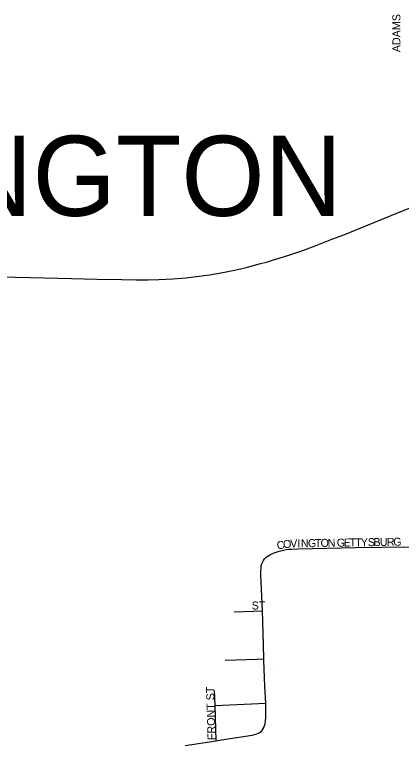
# Model space of a CAD drawing. Extents: x -87 to 2145, y -2128 to 440.
# Drawn here: x 125.45 to 137.52, y -609.74 to -586.93 of the extents above; entities that cross this region are included whole.
import ezdxf

# ---------------------------------------------------------------- set-up
doc = ezdxf.new("R2010")
doc.units = 0
for name, color, linetype in [('GM_X_City_Street', 7, 'Continuous'), ('GM_X_City_Street_Text', 7, 'Continuous'), ('GM_X_Corporation_Text', 7, 'Continuous'), ('GM_X_County_Road', 7, 'Continuous'), ('GM_X_Township_Subdivision', 7, 'Continuous'), ('GM_X_Township_Subdivision_Text', 7, 'Continuous'), ('GM_X_Unincorporated_Location', 7, 'Continuous'), ('GM_X_US_Route', 7, 'Continuous')]:
    doc.layers.add(name, color=color, linetype=linetype)

msp = doc.modelspace()

# ---------------------------------------------------------------- linework, layer by layer
at = {"layer": 'GM_X_City_Street'}
msp.add_lwpolyline([(133.328, -603.85), (133.379, -603.816), (133.435, -603.783), (133.496, -603.756), (133.553, -603.732), (133.637, -603.704), (133.709, -603.682), (133.761, -603.667), (133.839, -603.649), (133.927, -603.633), (134.008, -603.621), (134.097, -603.615), (134.283, -603.606), (136.085, -603.57), (137.756, -603.547)], dxfattribs=at)
at = {"layer": 'GM_X_County_Road'}
msp.add_line((130.774, -609.744), (131.744, -609.599), dxfattribs=at)
for points in [[(133.138, -604.196), (133.147, -604.135), (133.164, -604.081), (133.184, -604.031), (133.216, -603.968), (133.249, -603.925), (133.29, -603.879), (133.328, -603.85)], [(133.182, -605.548), (133.129, -604.415), (133.131, -604.333), (133.138, -604.196)], [(133.229, -607.041), (133.213, -606.591), (133.182, -605.548)], [(133.284, -608.431), (133.258, -607.901), (133.23, -607.081), (133.229, -607.041)], [(131.744, -609.599), (131.902, -609.576), (132.86, -609.426), (132.938, -609.409), (133.012, -609.385), (133.064, -609.361), (133.113, -609.333), (133.154, -609.297), (133.188, -609.256), (133.215, -609.211), (133.24, -609.15), (133.265, -609.069), (133.281, -608.986), (133.291, -608.869), (133.293, -608.704), (133.284, -608.431)]]:
    msp.add_lwpolyline(points, dxfattribs=at)
at = {"layer": 'GM_X_Township_Subdivision'}
for p, q in [((132.297, -605.58), (133.182, -605.548)), ((131.704, -608.498), (131.691, -608.036))]:
    msp.add_line(p, q, dxfattribs=at)
for points in [[(132.015, -607.083), (133.018, -607.048), (133.229, -607.041)], [(131.704, -608.498), (133.284, -608.431)], [(131.744, -609.599), (131.704, -608.498)]]:
    msp.add_lwpolyline(points, dxfattribs=at)
at = {"layer": 'GM_X_Unincorporated_Location'}
msp.add_line((133.59, -607.258), (133.59, -607.258), dxfattribs=at)
at = {"layer": 'GM_X_US_Route'}
for points in [[(132.681, -594.821), (133.078, -594.713), (133.336, -594.645), (133.532, -594.589), (133.707, -594.535), (134.033, -594.428), (134.315, -594.333), (134.528, -594.258), (134.878, -594.127), (135.35, -593.942), (135.718, -593.803), (136.129, -593.641), (137.763, -592.975), (139.18, -592.412), (139.323, -592.361), (140.008, -592.158)], [(124.324, -595.106), (125.472, -595.122), (125.948, -595.133), (127.226, -595.167), (128.013, -595.186), (128.8, -595.201), (129.242, -595.21), (129.619, -595.21), (129.946, -595.203), (130.388, -595.179), (130.796, -595.146), (131.121, -595.109), (131.527, -595.052), (131.946, -594.98), (132.315, -594.904), (132.681, -594.821)]]:
    msp.add_lwpolyline(points, dxfattribs=at)

# ---------------------------------------------------------------- texts
at = {"layer": 'GM_X_City_Street_Text'}
for s, rotation, p in [('ADAMS', 90, (137.486, -588.103)), ('C', 10.4026, (133.651, -603.633)), ('O', 7.7607, (133.843, -603.598)), ('V', 1.7926, (134.054, -603.569)), ('I', 0.9618, (134.273, -603.562)), ('N', 0.9181, (134.383, -603.56)), ('G', 0.945, (134.603, -603.557)), ('T', 0.9289, (134.823, -603.553)), ('O', 0.9181, (134.999, -603.55)), ('N', 0.9504, (135.219, -603.547)), ('G', 0.9181, (135.505, -603.542)), ('E', 0.9431, (135.725, -603.538)), ('T', 0.9289, (135.901, -603.536)), ('T', 0.9431, (136.077, -603.533)), ('Y', 0.9399, (136.253, -603.53)), ('S', 0.9289, (136.473, -603.526)), ('B', 0.9229, (136.649, -603.523)), ('U', 0.945, (136.847, -603.52)), ('R', 0.9229, (137.067, -603.517)), ('G', 0.9181, (137.265, -603.513))]:
    msp.add_text(s, height=0.25, rotation=rotation, dxfattribs=at).set_placement(p)
at = {"layer": 'GM_X_Corporation_Text'}
msp.add_text('COVINGTON', height=2.5, rotation=0, dxfattribs=at).set_placement((115.422, -593.213))
at = {"layer": 'GM_X_Township_Subdivision_Text'}
for s, rotation, p in [('ST', 0, (132.847, -605.502)), ('FRONT ST', 91.763, (131.722, -609.577))]:
    msp.add_text(s, height=0.25, rotation=rotation, dxfattribs=at).set_placement(p)

doc.saveas('drawing.dxf')
